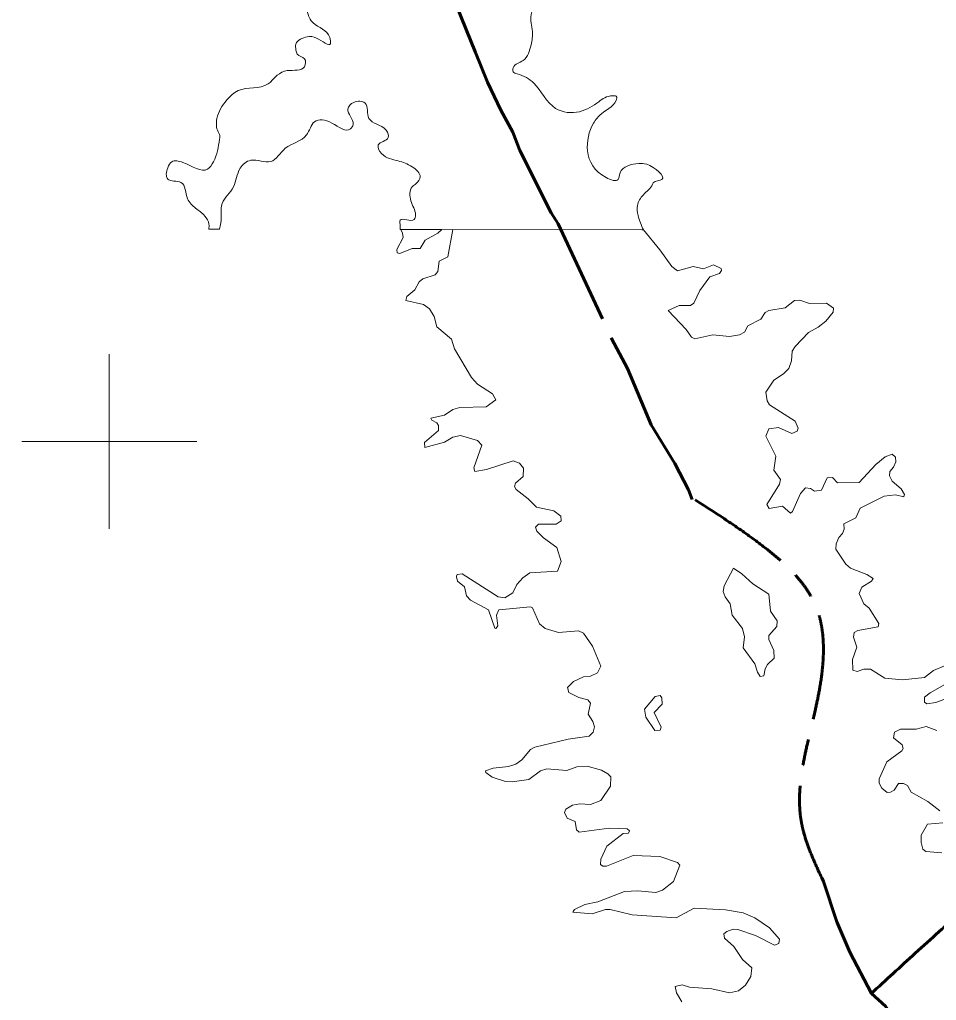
# Model space of a CAD drawing. Extents: x -1643653 to 4543381, y 1624270 to 13878484.
# Drawn here: x 573973 to 584467, y 8968607 to 8979827 of the extents above; entities that cross this region are included whole.
import ezdxf

# ---------------------------------------------------------------- set-up
doc = ezdxf.new("R2010")
doc.units = 0
doc.header["$LTSCALE"] = 200
doc.linetypes.add('LONG_DASH_SHORT_DASH', pattern=[9.9, 6, -1.2, 1.5, -1.2])
for name, color, linetype, lineweight in [('1', 7, 'Continuous', 13), ('2', 7, 'Continuous', 13), ('25', 7, 'Continuous', 13), ('7', 7, 'LONG_DASH_SHORT_DASH', 60)]:
    doc.layers.add(name, color=color, linetype=linetype, lineweight=lineweight)

msp = doc.modelspace()

# ---------------------------------------------------------------- linework, layer by layer
at = {"layer": '1', "lineweight": 25}
msp.add_spline([(814781, 9009175.5), (814787.2, 9009173.4), (814796.9, 9009173.4), (814799.4, 9009172.4), (814805.1, 9009174.5), (814805.6, 9009176.5), (814811.7, 9009179.5), (814811.7, 9009179.5), (814801.5, 9009181), (814790.7, 9009181.5), (814784.1, 9009183.1), (814777.4, 9009185.1), (814778.4, 9009175.5)], degree=3, dxfattribs=at)
at = {"layer": '2'}
for p, q in [((575000, 8974000), (575000, 8976000)), ((574000, 8975000), (576000, 8975000))]:
    msp.add_line(p, q, dxfattribs=at)
at = {"layer": '25'}
for p, q in [((576139.8, 8977430.2), (576260.1, 8977429.9)), ((578329.8, 8977426), (581113.2, 8977420.6)), ((578932.9, 8977424.8), (581114.7, 8977420.6)), ((581097.2, 8977420.6), (581114.7, 8977420.6))]:
    msp.add_line(p, q, dxfattribs=at)
for points in [[(578807.8, 8977425), (578762, 8977384.2), (578616.1, 8977306), (578558.4, 8977210.3), (578467, 8977210.1), (578327, 8977150.7), (578293.1, 8977159.1), (578290.8, 8977197.4), (578364.9, 8977333.4), (578357, 8977384.6), (578337.1, 8977425.9), (578807.8, 8977425)], [(582256.6, 8972639), (582390.4, 8972456), (582418.2, 8972362.6), (582451.8, 8972314.2), (582490.4, 8972318.2), (582505.3, 8972400.8), (582532.7, 8972449.4), (582611.3, 8972522), (582607.1, 8972609.2), (582549.8, 8972736.7), (582547.7, 8972782.9), (582638.8, 8972882.9), (582643.2, 8972950.8), (582566.8, 8973059.6), (582547.5, 8973252.7), (582365, 8973371.6), (582241.8, 8973488.4), (582144.3, 8973552.1), (582036.5, 8973349.9), (582027.3, 8973284.3), (582048.5, 8973225.1), (582105.8, 8973144.3), (582131.1, 8973013.1), (582248.1, 8972859.9), (582269.4, 8972766)], [(582256.6, 8972639), (582390.4, 8972456), (582418.2, 8972362.6), (582451.8, 8972314.2), (582490.4, 8972318.2), (582505.3, 8972400.8), (582532.7, 8972449.4), (582611.3, 8972522), (582607.1, 8972609.2), (582549.8, 8972736.7), (582547.7, 8972782.9), (582638.8, 8972882.9), (582643.2, 8972950.8), (582566.8, 8973059.6), (582547.5, 8973252.7), (582365, 8973371.6), (582241.8, 8973488.4), (582144.3, 8973552.1), (582036.5, 8973349.9), (582027.3, 8973284.3), (582048.5, 8973225.1), (582105.8, 8973144.3), (582131.1, 8973013.1), (582248.1, 8972859.9), (582269.4, 8972766)], [(581237.1, 8971901.1), (581328.3, 8971997.6), (581324, 8972069.6), (581307.2, 8972094.7), (581247.3, 8972081.7), (581124.6, 8971937.6), (581139.6, 8971848.2), (581245.5, 8971693.7), (581304.9, 8971699.9), (581317.6, 8971731.5)], [(581237.1, 8971901.1), (581328.3, 8971997.6), (581324, 8972069.6), (581307.2, 8972094.7), (581247.3, 8972081.7), (581124.6, 8971937.6), (581139.6, 8971848.2), (581245.5, 8971693.7), (581304.9, 8971699.9), (581317.6, 8971731.5)]]:
    msp.add_lwpolyline(points, close=True, dxfattribs=at)
for points in [[(578611.4, 8974932.3), (578606.9, 8974988.9), (578766.5, 8975126.6), (578766.4, 8975183.8), (578747.5, 8975213.1), (578690.1, 8975245.3), (578681.8, 8975268.5), (578836.8, 8975302.7), (578932.2, 8975366.2), (579010.6, 8975391.7), (579312.2, 8975398.2), (579422.7, 8975479.2), (579384.5, 8975547), (579214.9, 8975657.2), (579145.2, 8975733), (578951.3, 8976060.9), (578917.2, 8976171.5), (578917.2, 8976171.5), (578749.8, 8976313.4), (578719.8, 8976432.4), (578664.5, 8976519.7), (578597.9, 8976566.7), (578392.8, 8976615.1), (578404.8, 8976660.8), (578496.7, 8976734.3), (578545.8, 8976827.9), (578588.3, 8976861.8), (578728.9, 8976909.1), (578762.2, 8976944.9), (578777.1, 8977063.3), (578874.7, 8977114.7), (578932.9, 8977424.8)], [(578611.4, 8974932.3), (578606.9, 8974988.9), (578766.5, 8975126.6), (578766.4, 8975183.8), (578747.5, 8975213.1), (578690.1, 8975245.3), (578681.8, 8975268.5), (578836.8, 8975302.7), (578932.2, 8975366.2), (579010.6, 8975391.7), (579312.2, 8975398.2), (579422.7, 8975479.2), (579384.5, 8975547), (579214.9, 8975657.2), (579145.2, 8975733), (578951.3, 8976060.9), (578917.2, 8976171.5), (578917.2, 8976171.5), (578749.8, 8976313.4), (578719.8, 8976432.4), (578664.5, 8976519.7), (578597.9, 8976566.7), (578392.8, 8976615.1), (578404.8, 8976660.8), (578496.7, 8976734.3), (578545.8, 8976827.9), (578588.3, 8976861.8), (578728.9, 8976909.1), (578762.2, 8976944.9), (578777.1, 8977063.3), (578874.7, 8977114.7), (578932.9, 8977424.8)], [(581114.7, 8977420.6), (581302.8, 8977195.3), (581439, 8977003.9), (581505.2, 8976955.2), (581681.2, 8977004.1), (581802.3, 8976974.5), (581916.8, 8977021), (582001.7, 8976980.5), (582005.8, 8976956.9), (581984.9, 8976923.6), (581874.3, 8976882.9), (581757.5, 8976730.1), (581691.6, 8976583.6), (581652.6, 8976555.8), (581521.7, 8976555.8), (581398.7, 8976500.6), (581602.4, 8976283.9), (581662.1, 8976192.6), (581662.1, 8976192.6), (581700.3, 8976175.7), (581908, 8976220.2), (582099.5, 8976201.1), (582214.4, 8976220.3), (582271.4, 8976250.1), (582307.6, 8976324.1), (582458.4, 8976398.8), (582508, 8976475.6), (582547.4, 8976498.9), (582737, 8976528.4), (582843.2, 8976613.2), (582902.4, 8976617.4), (583015.7, 8976581.5), (583207.5, 8976583.6), (583288.9, 8976528.1), (583288.8, 8976526.9)], [(581114.7, 8977420.6), (581302.8, 8977195.3), (581439, 8977003.9), (581505.2, 8976955.2), (581681.2, 8977004.1), (581802.3, 8976974.5), (581916.8, 8977021), (582001.7, 8976980.5), (582005.8, 8976956.9), (581984.9, 8976923.6), (581874.3, 8976882.9), (581757.5, 8976730.1), (581691.6, 8976583.6), (581652.6, 8976555.8), (581521.7, 8976555.8), (581398.7, 8976500.6), (581602.4, 8976283.9), (581662.1, 8976192.6), (581662.1, 8976192.6), (581700.3, 8976175.7), (581908, 8976220.2), (582099.5, 8976201.1), (582214.4, 8976220.3), (582271.4, 8976250.1), (582307.6, 8976324.1), (582458.4, 8976398.8), (582508, 8976475.6), (582547.4, 8976498.9), (582737, 8976528.4), (582843.2, 8976613.2), (582902.4, 8976617.4), (583015.7, 8976581.5), (583207.5, 8976583.6), (583288.9, 8976528.1), (583288.8, 8976526.9)], [(583288.8, 8976526.9), (583284.2, 8976482.2), (583201.7, 8976377.2), (583115.1, 8976307.5), (583002.1, 8976249.7), (582849.4, 8976088.5), (582817.5, 8976033.3), (582808.9, 8975922.8), (582779.2, 8975835.8), (582715.7, 8975774.3), (582605.1, 8975701.9), (582513.8, 8975564), (582530.6, 8975464.3), (582556.2, 8975419.4), (582849.3, 8975232.4), (582883.3, 8975154.1), (582874.6, 8975119.8), (582813, 8975092.3), (582657.9, 8975162.3), (582549.9, 8975147.4), (582515.9, 8975060.4), (582630.4, 8974832.8), (582607.2, 8974673.8), (582681.4, 8974567.3), (582672.8, 8974512.1), (582526.5, 8974278.7), (582552.2, 8974236.2), (582705.1, 8974259.4), (582796.4, 8974181.2), (582819.6, 8974200.3), (582913.3, 8974404.2), (582970, 8974469.5), (583025.6, 8974463.4), (583073.1, 8974433.7), (583150.7, 8974442.2), (583217.8, 8974586.7), (583276, 8974590.8), (583333.9, 8974527.2), (583584.3, 8974533.6), (583775.5, 8974739.6), (583881.7, 8974826.7), (583962.1, 8974856.3), (583998.4, 8974822.4), (584002.7, 8974769.4), (583977.2, 8974705.7), (583934.9, 8974658.8), (583930.7, 8974609.8), (583962.6, 8974546.2), (584062, 8974459.3), (584101.2, 8974395.9), (584094.7, 8974371.5)], [(583288.8, 8976526.9), (583284.2, 8976482.2), (583201.7, 8976377.2), (583115.1, 8976307.5), (583002.1, 8976249.7), (582849.4, 8976088.5), (582817.5, 8976033.3), (582808.9, 8975922.8), (582779.2, 8975835.8), (582715.7, 8975774.3), (582605.1, 8975701.9), (582513.8, 8975564), (582530.6, 8975464.3), (582556.2, 8975419.4), (582849.3, 8975232.4), (582883.3, 8975154.1), (582874.6, 8975119.8), (582813, 8975092.3), (582657.9, 8975162.3), (582549.9, 8975147.4), (582515.9, 8975060.4), (582630.4, 8974832.8), (582607.2, 8974673.8), (582681.4, 8974567.3), (582672.8, 8974512.1), (582526.5, 8974278.7), (582552.2, 8974236.2), (582705.1, 8974259.4), (582796.4, 8974181.2), (582819.6, 8974200.3), (582913.3, 8974404.2), (582970, 8974469.5), (583025.6, 8974463.4), (583073.1, 8974433.7), (583150.7, 8974442.2), (583217.8, 8974586.7), (583276, 8974590.8), (583333.9, 8974527.2), (583584.3, 8974533.6), (583775.5, 8974739.6), (583881.7, 8974826.7), (583962.1, 8974856.3), (583998.4, 8974822.4), (584002.7, 8974769.4), (583977.2, 8974705.7), (583934.9, 8974658.8), (583930.7, 8974609.8), (583962.6, 8974546.2), (584062, 8974459.3), (584101.2, 8974395.9), (584094.7, 8974371.5)], [(578975.1, 8973452.6), (578973.3, 8973461.4), (578982.8, 8973480.8), (579038.7, 8973488.1), (579452.5, 8973223.1), (579529.1, 8973212.4), (579617.1, 8973270.5), (579663.1, 8973365.4), (579733.3, 8973441.9), (579814, 8973499.2), (580130.2, 8973518.3), (580172.7, 8973628.6), (580121.6, 8973788.1), (579968.9, 8973900.6), (579894.7, 8973976.9), (579879.7, 8974019.7), (579911.8, 8974055.6), (580113, 8974056.4), (580170.5, 8974093.8), (580166.7, 8974144.9), (580087.5, 8974208.6), (579890.3, 8974249), (579794.6, 8974346.6), (579656.5, 8974453.1), (579639.6, 8974487), (579648.1, 8974525.1), (579737.1, 8974599.3), (579739.4, 8974695), (579694.8, 8974754.5), (579622.3, 8974777.8), (579316.9, 8974682.4), (579184.6, 8974659.3), (579172.4, 8974699.5), (579265.5, 8974960.7), (579214.4, 8975011.6), (579019.1, 8975068.8), (578930.3, 8975051.9), (578836.6, 8974994.6), (578611.5, 8974931), (578611.4, 8974932.3)], [(578975.1, 8973452.6), (578973.3, 8973461.4), (578982.8, 8973480.8), (579038.7, 8973488.1), (579452.5, 8973223.1), (579529.1, 8973212.4), (579617.1, 8973270.5), (579663.1, 8973365.4), (579733.3, 8973441.9), (579814, 8973499.2), (580130.2, 8973518.3), (580172.7, 8973628.6), (580121.6, 8973788.1), (579968.9, 8973900.6), (579894.7, 8973976.9), (579879.7, 8974019.7), (579911.8, 8974055.6), (580113, 8974056.4), (580170.5, 8974093.8), (580166.7, 8974144.9), (580087.5, 8974208.6), (579890.3, 8974249), (579794.6, 8974346.6), (579656.5, 8974453.1), (579639.6, 8974487), (579648.1, 8974525.1), (579737.1, 8974599.3), (579739.4, 8974695), (579694.8, 8974754.5), (579622.3, 8974777.8), (579316.9, 8974682.4), (579184.6, 8974659.3), (579172.4, 8974699.5), (579265.5, 8974960.7), (579214.4, 8975011.6), (579019.1, 8975068.8), (578930.3, 8975051.9), (578836.6, 8974994.6), (578611.5, 8974931), (578611.4, 8974932.3)], [(584094.7, 8974371.5), (584094.1, 8974369.4), (584000.2, 8974389.1), (583871.1, 8974374.2), (583595, 8974238.2), (583546.1, 8974127.9), (583408, 8974057.7), (583410, 8973996.2), (583390.8, 8973947.2), (583350.4, 8973904.1), (583321, 8973828.3), (583316.7, 8973767.3), (583431.6, 8973598.8), (583482.4, 8973550.1), (583671.6, 8973479.8), (583743.5, 8973435.3), (583724.3, 8973401.2), (583613.9, 8973333.2), (583584.4, 8973263.3), (583634.8, 8973145.1), (583699.1, 8973095.2), (583807.2, 8972917.2), (583799, 8972879.6), (583569.4, 8972838.4), (583527, 8972815), (583518.6, 8972761.7), (583556.6, 8972647.5), (583505.6, 8972506.1), (583512.2, 8972386.1), (583560.7, 8972371.1), (583638.2, 8972394.5), (583713.6, 8972394.5), (583875.1, 8972294.7), (584079, 8972273.4), (584331.8, 8972301), (584432.1, 8972379.7), (584559.6, 8972432.7)], [(584094.7, 8974371.5), (584094.1, 8974369.4), (584000.2, 8974389.1), (583871.1, 8974374.2), (583595, 8974238.2), (583546.1, 8974127.9), (583408, 8974057.7), (583410, 8973996.2), (583390.8, 8973947.2), (583350.4, 8973904.1), (583321, 8973828.3), (583316.7, 8973767.3), (583431.6, 8973598.8), (583482.4, 8973550.1), (583671.6, 8973479.8), (583743.5, 8973435.3), (583724.3, 8973401.2), (583613.9, 8973333.2), (583584.4, 8973263.3), (583634.8, 8973145.1), (583699.1, 8973095.2), (583807.2, 8972917.2), (583799, 8972879.6), (583569.4, 8972838.4), (583527, 8972815), (583518.6, 8972761.7), (583556.6, 8972647.5), (583505.6, 8972506.1), (583512.2, 8972386.1), (583560.7, 8972371.1), (583638.2, 8972394.5), (583713.6, 8972394.5), (583875.1, 8972294.7), (584079, 8972273.4), (584331.8, 8972301), (584432.1, 8972379.7), (584559.6, 8972432.7)], [(579428.2, 8972865), (579426, 8972861.6), (579411.7, 8972863.7), (579339.8, 8973076.5), (579133.8, 8973184.9), (579087.3, 8973233.8), (579065.8, 8973339.9), (578985.3, 8973401.7), (578975.1, 8973452.6)], [(579428.2, 8972865), (579426, 8972861.6), (579411.7, 8972863.7), (579339.8, 8973076.5), (579133.8, 8973184.9), (579087.3, 8973233.8), (579065.8, 8973339.9), (578985.3, 8973401.7), (578975.1, 8973452.6)], [(579310.3, 8971213.6), (579305.7, 8971235), (579395.2, 8971264.1), (579567.6, 8971283.5), (579652.3, 8971309), (579720.3, 8971360), (579820.2, 8971478.9), (579869.2, 8971504.5), (580251.6, 8971593.7), (580491.5, 8971629.9), (580538.3, 8971676.8), (580555.1, 8971736.2), (580536, 8971797.3), (580480.8, 8971882.8), (580506.2, 8972005.7), (580476.5, 8972043.8), (580374.6, 8972073.7), (580260.5, 8972130.7), (580245.1, 8972188.4), (580313.2, 8972254.3), (580427.7, 8972309.4), (580506.2, 8972318.1), (580588.8, 8972354), (580625.2, 8972430.6), (580529.8, 8972659.8), (580429.6, 8972808.8), (580370.3, 8972836.3), (580141.2, 8972817.2), (579988, 8972861.8), (579925.9, 8972916.6), (579843.7, 8973099.2), (579822.5, 8973110.2), (579456.8, 8973074), (579433.6, 8973012.6), (579446.1, 8972893.7), (579428.2, 8972865)], [(579310.3, 8971213.6), (579305.7, 8971235), (579395.2, 8971264.1), (579567.6, 8971283.5), (579652.3, 8971309), (579720.3, 8971360), (579820.2, 8971478.9), (579869.2, 8971504.5), (580251.6, 8971593.7), (580491.5, 8971629.9), (580538.3, 8971676.8), (580555.1, 8971736.2), (580536, 8971797.3), (580480.8, 8971882.8), (580506.2, 8972005.7), (580476.5, 8972043.8), (580374.6, 8972073.7), (580260.5, 8972130.7), (580245.1, 8972188.4), (580313.2, 8972254.3), (580427.7, 8972309.4), (580506.2, 8972318.1), (580588.8, 8972354), (580625.2, 8972430.6), (580529.8, 8972659.8), (580429.6, 8972808.8), (580370.3, 8972836.3), (580141.2, 8972817.2), (579988, 8972861.8), (579925.9, 8972916.6), (579843.7, 8973099.2), (579822.5, 8973110.2), (579456.8, 8973074), (579433.6, 8973012.6), (579446.1, 8972893.7), (579428.2, 8972865)], [(584785.8, 8972347.3), (584395, 8972126.3), (584330, 8972075.8), (584330, 8972018.8), (584357.8, 8972001.5), (584461.6, 8972014.2), (584630.9, 8972080)], [(584785.8, 8972347.3), (584395, 8972126.3), (584330, 8972075.8), (584330, 8972018.8), (584357.8, 8972001.5), (584461.6, 8972014.2), (584630.9, 8972080)], [(584472.4, 8971696.2), (584351.2, 8971742.2), (584236.4, 8971708.4), (584057.5, 8971710.4), (583985.8, 8971674.1), (583977.4, 8971610.7), (584075.1, 8971531.8), (584087.7, 8971489.6), (584070.5, 8971461.8), (583900.8, 8971334.4), (583811.7, 8971141.1), (583811.7, 8971092.1), (583843.3, 8971033.3), (583905.1, 8970986.2), (583943.3, 8970988.3), (583985.6, 8971013.6), (584034.9, 8971088), (584092, 8971088), (584134.5, 8971066.8), (584177.1, 8970988.3), (584368.2, 8970884.1), (584506.1, 8970773.8)], [(584472.4, 8971696.2), (584351.2, 8971742.2), (584236.4, 8971708.4), (584057.5, 8971710.4), (583985.8, 8971674.1), (583977.4, 8971610.7), (584075.1, 8971531.8), (584087.7, 8971489.6), (584070.5, 8971461.8), (583900.8, 8971334.4), (583811.7, 8971141.1), (583811.7, 8971092.1), (583843.3, 8971033.3), (583905.1, 8970986.2), (583943.3, 8970988.3), (583985.6, 8971013.6), (584034.9, 8971088), (584092, 8971088), (584134.5, 8971066.8), (584177.1, 8970988.3), (584368.2, 8970884.1), (584506.1, 8970773.8)], [(580309.7, 8969624.7), (580324.1, 8969646.6), (580442.8, 8969703), (580591, 8969734.8), (580897.4, 8969851.8), (581049.8, 8969860.2), (581253.8, 8969843.2), (581332.8, 8969868.9), (581457.9, 8969968.6), (581532.1, 8970155.4), (581503.8, 8970183.4), (581300.7, 8970253.2), (580995.1, 8970263.8), (580689.2, 8970142.9), (580650.8, 8970142.8), (580623.4, 8970161.8), (580627.3, 8970223.2), (580693.7, 8970370.5), (580880.2, 8970516.6), (580943.8, 8970521), (580954.3, 8970548.4), (580926, 8970569.8), (580722.7, 8970576.1), (580378.8, 8970531.6), (580349, 8970559.3), (580332.1, 8970654.5), (580240.8, 8970690.9), (580211.1, 8970756.7), (580226.1, 8970795), (580302.3, 8970841.6), (580387.3, 8970856.5), (580506.2, 8970848.1), (580624.5, 8970894.4), (580735.6, 8971058.1), (580739.9, 8971163.9), (580708, 8971200.6), (580633.5, 8971239), (580468.3, 8971285.6), (580353.1, 8971277.1), (580237.8, 8971236.7), (580009, 8971255.8), (579937.2, 8971232.5), (579937.2, 8971232.5), (579800.8, 8971134.7), (579609.6, 8971107.2), (579533.4, 8971111.5), (579380.7, 8971160.2), (579310.3, 8971213.6)], [(580309.7, 8969624.7), (580324.1, 8969646.6), (580442.8, 8969703), (580591, 8969734.8), (580897.4, 8969851.8), (581049.8, 8969860.2), (581253.8, 8969843.2), (581332.8, 8969868.9), (581457.9, 8969968.6), (581532.1, 8970155.4), (581503.8, 8970183.4), (581300.7, 8970253.2), (580995.1, 8970263.8), (580689.2, 8970142.9), (580650.8, 8970142.8), (580623.4, 8970161.8), (580627.3, 8970223.2), (580693.7, 8970370.5), (580880.2, 8970516.6), (580943.8, 8970521), (580954.3, 8970548.4), (580926, 8970569.8), (580722.7, 8970576.1), (580378.8, 8970531.6), (580349, 8970559.3), (580332.1, 8970654.5), (580240.8, 8970690.9), (580211.1, 8970756.7), (580226.1, 8970795), (580302.3, 8970841.6), (580387.3, 8970856.5), (580506.2, 8970848.1), (580624.5, 8970894.4), (580735.6, 8971058.1), (580739.9, 8971163.9), (580708, 8971200.6), (580633.5, 8971239), (580468.3, 8971285.6), (580353.1, 8971277.1), (580237.8, 8971236.7), (580009, 8971255.8), (579937.2, 8971232.5), (579937.2, 8971232.5), (579800.8, 8971134.7), (579609.6, 8971107.2), (579533.4, 8971111.5), (579380.7, 8971160.2), (579310.3, 8971213.6)], [(584540.2, 8970639.9), (584364.7, 8970623), (584293.8, 8970497.2), (584291.7, 8970412.5), (584311, 8970338.1), (584347.1, 8970310.6), (584528.8, 8970293.7)], [(584540.2, 8970639.9), (584364.7, 8970623), (584293.8, 8970497.2), (584291.7, 8970412.5), (584311, 8970338.1), (584347.1, 8970310.6), (584528.8, 8970293.7)], [(581551.5, 8968590), (581492, 8968691.9), (581477.3, 8968766.3), (581557.6, 8968785.3), (581642.9, 8968759.5), (581895.5, 8968738.6), (582099.5, 8968694), (582201.4, 8968717.4), (582282.1, 8968781.1), (582343.8, 8968879.1), (582356.4, 8968980.7), (582248.2, 8969074.3), (582148.5, 8969222.7), (582042.2, 8969318.6), (582035.8, 8969367.1), (582067.6, 8969395), (582142, 8969420.5), (582195.2, 8969417.7), (582396.8, 8969348.3), (582613.7, 8969237.8), (582662.3, 8969257), (582672.9, 8969307.9), (582558.3, 8969437.5), (582387.3, 8969552.8), (582256.4, 8969609.6), (582053, 8969641.4), (581695.9, 8969662.6), (581486.8, 8969550.1), (580986.3, 8969586.2), (580731.4, 8969647.8), (580680.5, 8969647.7), (580527.5, 8969596.8), (580305.1, 8969617.7), (580309.7, 8969624.7)], [(581551.5, 8968590), (581492, 8968691.9), (581477.3, 8968766.3), (581557.6, 8968785.3), (581642.9, 8968759.5), (581895.5, 8968738.6), (582099.5, 8968694), (582201.4, 8968717.4), (582282.1, 8968781.1), (582343.8, 8968879.1), (582356.4, 8968980.7), (582248.2, 8969074.3), (582148.5, 8969222.7), (582042.2, 8969318.6), (582035.8, 8969367.1), (582067.6, 8969395), (582142, 8969420.5), (582195.2, 8969417.7), (582396.8, 8969348.3), (582613.7, 8969237.8), (582662.3, 8969257), (582672.9, 8969307.9), (582558.3, 8969437.5), (582387.3, 8969552.8), (582256.4, 8969609.6), (582053, 8969641.4), (581695.9, 8969662.6), (581486.8, 8969550.1), (580986.3, 8969586.2), (580731.4, 8969647.8), (580680.5, 8969647.7), (580527.5, 8969596.8), (580305.1, 8969617.7), (580309.7, 8969624.7)]]:
    msp.add_lwpolyline(points, dxfattribs=at)
for points in [[(581113.2, 8977420.6), (581052, 8977586.8), (581044.4, 8977701), (581112.9, 8977822.7), (581219.3, 8977944.5), (581226.9, 8977959.7), (581325.8, 8977997.7), (581150.9, 8978172.7), (581059.6, 8978180.3), (580846.7, 8978073.8), (580823.9, 8977997.7), (580687, 8978020.5), (580474.1, 8978324.9), (580542.6, 8978644.5), (580633.8, 8978751), (580808.7, 8978933.6), (580808.7, 8978941.2), (580763.1, 8978956.4), (580603.4, 8978888), (580382.9, 8978773.8), (580109.1, 8978811.9), (579858.2, 8979101), (579668.1, 8979207.5), (579622.5, 8979230.4), (579622.5, 8979276), (579736.5, 8979359.7), (579827.8, 8979539.3), (579843, 8979691.5), (579827.8, 8979881.7), (579934.2, 8980049.1), (580162.3, 8980224.1), (580268.8, 8980246.9), (580337.2, 8980376.3), (580489.3, 8980460), (580595.8, 8980543.7), (580580.6, 8980650.2), (580413.3, 8980627.4), (580246, 8980619.8), (580124.3, 8980642.6), (580154.7, 8980779.6), (580626.2, 8980848), (580755.5, 8980810), (580899.9, 8980939.3), (581006.4, 8981023), (581485.5, 8981030.6), (581667.9, 8981061.1), (581765.3, 8981228.5), (581468.7, 8981160), (581309, 8981236.1), (581187.4, 8981220.9), (581187.4, 8981335), (581073.3, 8981327.4), (580989.7, 8981289.3), (580852.8, 8981297), (580701.6, 8981295.5)], [(577632.4, 8980778.5), (577561.8, 8980643.3), (577493.4, 8980521.6), (577447.7, 8980460.7), (577234.8, 8980529.2), (577120.8, 8980498.8), (577075.1, 8980559.6), (576983.9, 8980574.8), (576679.7, 8980825.9), (576603.7, 8980886.8), (576542.8, 8980879.2), (576489.6, 8980833.5), (576542.8, 8980780.3), (576679.7, 8980711.8), (576961.1, 8980361.8), (577128.4, 8980186.8), (577250, 8979973.7), (577310.9, 8979814), (577508.6, 8979654.2), (577531.4, 8979585.7), (577531.4, 8979555.2), (577371.7, 8979616.1), (577265.2, 8979631.3), (577136, 8979547.6), (577136, 8979479.2), (577151.2, 8979433.5), (577234.8, 8979380.2), (577234.8, 8979288.9), (577037.1, 8979243.3), (576923.1, 8979190), (576862.2, 8979129.2), (576816.6, 8979091.1), (576474.4, 8979015), (576345.2, 8978908.5), (576231.1, 8978695.4), (576246.3, 8978543.3), (576261.5, 8978512.8), (576261.5, 8978459.6), (576193.1, 8978200.9), (576124.6, 8978117.2), (575843.3, 8978193.3), (575714, 8978200.9), (575668.4, 8978132.4), (575668.4, 8978003), (575820.5, 8977965), (575896.5, 8977777.1), (575987.8, 8977670.5), (576094.2, 8977579.2), (576139.8, 8977487.9), (576139.8, 8977430.2)], [(576260.1, 8977429.9), (576276.7, 8977503.1), (576291.9, 8977723.8), (576421.2, 8977914), (576497.2, 8978127.1), (576618.9, 8978218.4), (576847, 8978203.2), (577014.3, 8978355.3), (577257.6, 8978507.5), (577348.9, 8978659.7), (577546.6, 8978644.5), (577759.5, 8978576), (577789.9, 8978629.2), (577729.1, 8978804.3), (577797.5, 8978880.3), (577926.8, 8978872.7), (577972.4, 8978697.7), (578170.1, 8978560.8), (578192.9, 8978477.1), (578078.9, 8978393.4), (578116.9, 8978294.5), (578307, 8978210.8), (578466.7, 8978142.3), (578557.9, 8978028.2), (578512.3, 8977952.1), (578466.7, 8977914), (578451.5, 8977754.2), (578504.7, 8977594.4), (578489.5, 8977541.2), (578329.8, 8977533.6), (578329.8, 8977465.1), (578329.8, 8977426)]]:
    msp.add_spline(points, degree=3, dxfattribs=at)
at = {"layer": '7'}
msp.add_line((579193.1, 8979451.5), (578797.8, 8980419.1), dxfattribs=at)
for points in [[(579193.1, 8979451.5), (579330.6, 8979113.2), (579479.8, 8978793), (579620.2, 8978538.1), (579698.1, 8978330.6), (580056.8, 8977617.4), (580139.1, 8977491.6), (580748.7, 8976177.5), (580932.4, 8975835.9), (581202.8, 8975191.5), (581475, 8974750.7), (581628.9, 8974447.2), (581670.5, 8974336.1)], [(583174.4, 8969966), (583327.9, 8969505.4), (583474.7, 8969160.4), (583725.5, 8968684.8), (583883.2, 8968539.9), (583982.9, 8968403.5), (584146.9, 8968235.1), (584624.8, 8967616.6), (584992.2, 8967072.1), (585186.8, 8966825.7), (585377.2, 8966655.9), (585748.8, 8966438.6), (585960.5, 8966257.3), (586351.6, 8965976.8), (586551, 8965796.4), (587006.6, 8965310.9), (587303.1, 8964815.2), (587426.7, 8964495.3)]]:
    msp.add_lwpolyline(points, dxfattribs=at)
for points in [[(581705.4, 8974333.7), (582461.9, 8973819.1), (583080, 8973133.9), (583131.7, 8972182.4), (582921.5, 8970648.2), (583174.4, 8969966)], [(583719.8, 8968683.1), (584226, 8969147.1), (585263.8, 8970159.6), (585803.8, 8970817.7), (586453.4, 8971391.4), (587077.8, 8971939.8), (587744.3, 8972277.3), (588469.9, 8972403.9), (588728.8, 8972391.8)]]:
    msp.add_spline(points, degree=3, dxfattribs=at)

doc.saveas('drawing.dxf')
